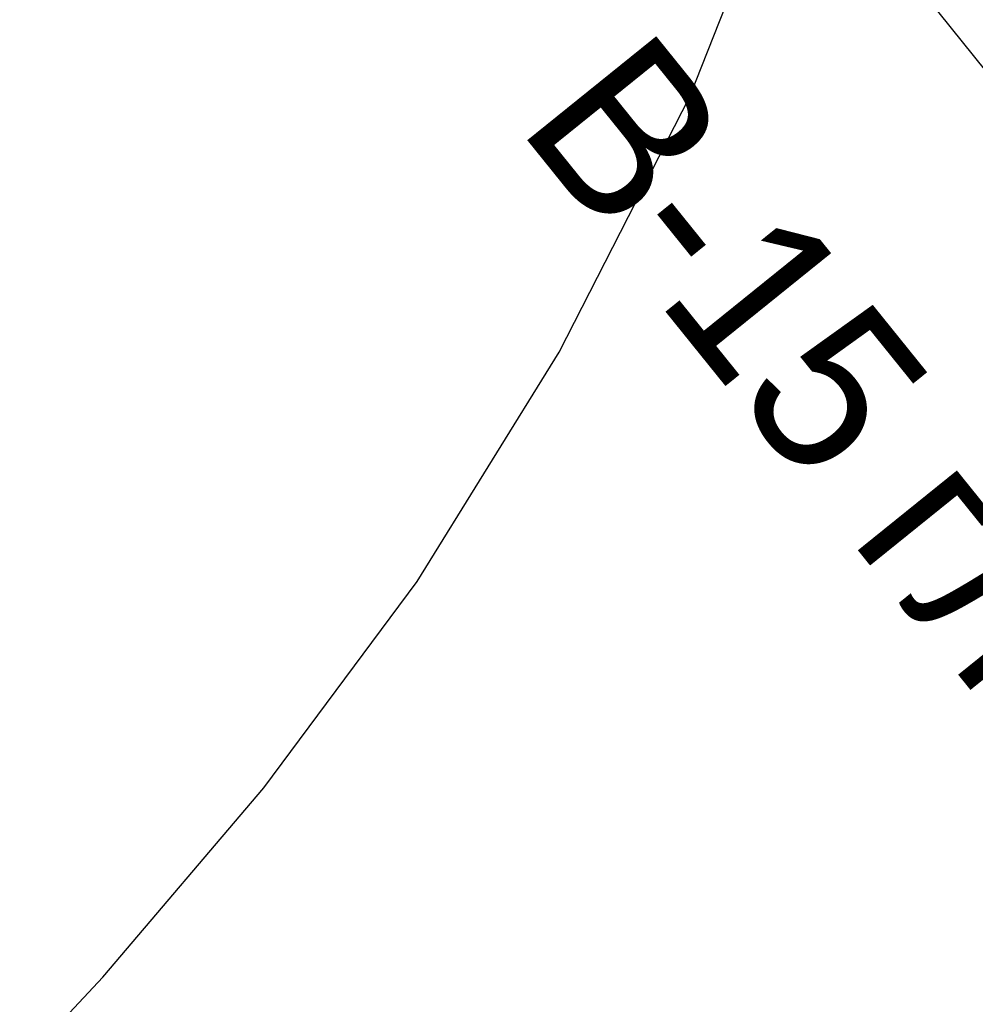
# Model space of a CAD drawing. Extents: x 0 to 362422, y 0 to 4201735.
# Tile 338 of 656: x 360157.65 to 360162.7, y 4200558.33 to 4200563.53. Entities that reach past the tile are written whole.
import ezdxf

# ---------------------------------------------------------------- set-up
doc = ezdxf.new("R2010")
doc.units = 0
doc.header["$LTSCALE"] = 0.5
doc.header["$MEASUREMENT"] = 0
doc.layers.add('(014) Водопровод', color=5, linetype='ИК_Водопровод -------в--------')
doc.layers.add('(032) Горизонтали утолщенные', color=32, linetype='Continuous', lineweight=30)
doc.layers.add('.', color=7, linetype='Continuous', lineweight=15)
doc.styles.add('BM-431', font='txt')
doc.linetypes.add('ИК_Водопровод -------в--------', pattern='A,9,-0.6,["В",Standard,S=1.2,R=0,X=0,Y=-0.6],-1.2', length=10.8)

# ---------------------------------------------------------------- blocks, each defined once
blk = doc.blocks.new('gergrgrre')
at = {"layer": '(014) Водопровод', "flags": 128}
blk.add_lwpolyline([(360036.4378, 4200773.0145), (360047.0977, 4200750.3105), (360089.7596, 4200681.101), (360107.6188, 4200655.7963), (360141.8255, 4200594.0387), (360149.3453, 4200579.9984), (360206.507, 4200508.6105), (360230.262, 4200479.3873), (360306.2812, 4200388.525), (360409.1536, 4200291.5533), (360456.1144, 4200244.1908), (360490.7928, 4200199.3371)], dxfattribs=at)
at = {"layer": '(032) Горизонтали утолщенные', "color": 32}
blk.add_polyline3d([(360153.7668, 4200554.2952, 540), (360153.93, 4200554.44, 540), (360154.7, 4200555.13, 540), (360155.52, 4200555.89, 540), (360156.37, 4200556.69, 540), (360157.23, 4200557.55, 540), (360158.09, 4200558.47, 540), (360158.94, 4200559.47, 540), (360159.75, 4200560.56, 540), (360160.5, 4200561.77, 540), (360161.19, 4200563.12, 540), (360161.79, 4200564.64, 540), (360162.3, 4200566.35, 540), (360162.6022, 4200567.8299, 540)], dxfattribs=at)
at = {"layer": '(014) Водопровод', "color": 0, "linetype": 'Continuous', "style": 'BM-431'}
blk.add_text('В-15 гл.0.5', height=0.875, rotation=308.8775, dxfattribs=at).set_placement((360160.2717, 4200562.9642, 555.023))

msp = doc.modelspace()

# ---------------------------------------------------------------- hatches: boundary and pattern name
at = {"layer": '.', "ltscale": 0.149071}
h = msp.add_hatch(color=256, dxfattribs=at)
h.dxf.hatch_style = 1
h.set_gradient(color1=(255, 255, 255), tint=1)
h.paths.add_polyline_path([(359890.2408, 4200063.4759), (362234.445, 4200063.4759), (362234.349, 4201313.8917), (359890.2408, 4201328.8911)], flags=17)
h.paths.add_polyline_path([(359890.2408, 4200063.4759), (362234.445, 4200063.4759), (362234.445, 4201313.8911), (359890.2408, 4201328.8911)], flags=17)

# ---------------------------------------------------------------- block references
at = {"linetype": 'Continuous'}
msp.add_blockref('gergrgrre', (0, 0), dxfattribs=at)

doc.saveas('drawing.dxf')
